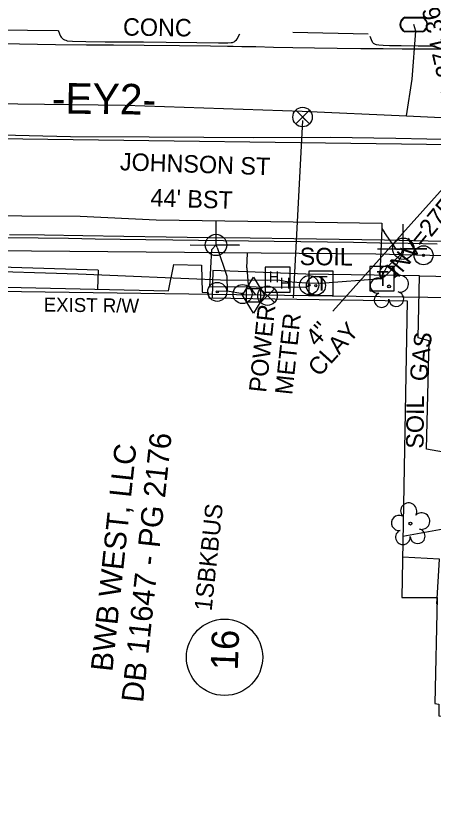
# Model space of a CAD drawing. Extents: x 2100323 to 2109811, y 740376 to 749755.
# Drawn here: x 2105190.5 to 2105286.2, y 741627.9 to 741809.7 of the extents above; entities that cross this region are included whole.
import ezdxf

# ---------------------------------------------------------------- set-up
doc = ezdxf.new("R2010")
doc.units = 0
for name, color, linetype in [('Exist Building', 7, 'Continuous'), ('Exist Building Text', 7, 'Continuous'), ('Exist Horizontal Alignment', 7, 'Continuous'), ('Exist Horizontal Alignment Direction Label', 7, 'Continuous'), ('Exist Other Culture Area Outline', 7, 'Continuous'), ('Exist Other Culture Located Object CELL', 7, 'Continuous'), ('Exist Property Deed Book Text', 7, 'Continuous'), ('Exist Property Owner Number CELL', 7, 'Continuous'), ('Exist Property Owner Text', 7, 'Continuous'), ('Exist Right of Way Line', 7, 'Continuous'), ('Exist Right of Way Line Text', 7, 'Continuous'), ('Exist Roads Curbs', 7, 'Continuous'), ('Exist Roads EOP', 7, 'Continuous'), ('Exist Roads EOP Other', 7, 'Continuous'), ('Exist Roads EOP Other Text', 7, 'Continuous'), ('Exist Roads EOP Text', 7, 'Continuous'), ('Exist Roads EOT', 7, 'Continuous'), ('Exist Utilities Gas Meter CELL', 7, 'Continuous'), ('Exist Utilities Gas UG Line SUE LOS B', 7, 'Continuous'), ('Exist Utilities Other Located Object CELL', 7, 'Continuous'), ('Exist Utilities Other Located Object Text', 7, 'Continuous'), ('Exist Utilities Power Joint Use Telephone CELL', 7, 'Continuous'), ('Exist Utilities Power UG Cable SUE LOS B', 7, 'Continuous'), ('Exist Utilities Sanitary Sewer UG Line', 7, 'Continuous'), ('Exist Utilities Sanitary Sewer UG Line Invert Elevation', 7, 'Continuous'), ('Exist Utilities Sanitary Sewer UG Line Text', 7, 'Continuous'), ('Exist Utilities Telephone Hand Hole CELL', 7, 'Continuous'), ('Exist Utilities Telephone Pedestal CELL', 7, 'Continuous'), ('Exist Utilities Telephone UG Conduit SUE LOS B', 7, 'Continuous'), ('Exist Utilities Water Meter CELL', 7, 'Continuous'), ('Exist Utilities Water UG Line SUE LOS B', 7, 'Continuous'), ('Exist Utilities Water Valve CELL', 7, 'Continuous'), ('Exist Vegetation Tree CELL', 7, 'Continuous')]:
    doc.layers.add(name, color=color, linetype=linetype)

msp = doc.modelspace()

# ---------------------------------------------------------------- linework, layer by layer
at = {"layer": 'Exist Building'}
msp.add_lwpolyline([(2105405.83, 741560.67), (2105156.02, 741570.44), (2105160.52, 741680.03), (2105161.46, 741679.84), (2105161.95, 741694.56), (2105159.17, 741694.4), (2105160.46, 741746.56), (2105161.17, 741748.12), (2105225.47, 741746.63), (2105226.68, 741752.72), (2105233.08, 741752.54), (2105233.2, 741746.38), (2105234.6, 741746.26), (2105234.72, 741745.02), (2105280.19, 741744.37), (2105278.98, 741676.38), (2105287.07, 741676.41), (2105286.58, 741652.1), (2105287.5, 741651.97), (2105287.46, 741649.24), (2105409.57, 741643.23)], close=True, dxfattribs=at)
msp.add_lwpolyline([(2105287.02, 741674.85), (2105287.62, 741685.17), (2105279.15, 741685.59)], dxfattribs=at)
at = {"layer": 'Exist Horizontal Alignment'}
msp.add_line((2105311.52, 741779.79), (2105114.07, 741782.47), dxfattribs=at)
at = {"layer": 'Exist Other Culture Area Outline'}
for points in [[(2105209.32, 741751.36), (2105209.2, 741747.01)], [(2105235.65, 741751.29), (2105235.51, 741745.01)]]:
    msp.add_lwpolyline(points, dxfattribs=at)
at = {"layer": 'Exist Other Culture Located Object CELL'}
for radius in [2.18, 0.24]:
    msp.add_circle((2105259.29, 741747.84), radius, dxfattribs=at)
at = {"layer": 'Exist Property Owner Number CELL'}
msp.add_circle((2105238.33, 741662.68), 8.75, dxfattribs=at)
at = {"layer": 'Exist Right of Way Line'}
msp.add_line((2105311.04, 741744.79), (2105145.75, 741747.03), dxfattribs=at)
at = {"layer": 'Exist Roads Curbs'}
for points in [[(2105200.19, 741806.4), (2105200.46, 741805.57), (2105200.71, 741805.01), (2105200.83, 741804.82), (2105201.07, 741804.55), (2105201.2, 741804.43), (2105201.34, 741804.33), (2105201.63, 741804.18), (2105201.93, 741804.06), (2105202.22, 741803.97), (2105203.44, 741803.9), (2105206.49, 741803.82), (2105210.98, 741803.75), (2105214.57, 741803.7), (2105216.86, 741803.69), (2105219.71, 741803.68), (2105224.96, 741803.62), (2105231.98, 741803.54), (2105236.91, 741803.49), (2105239.11, 741803.49), (2105239.84, 741803.55), (2105240.12, 741803.59), (2105240.34, 741803.66), (2105240.51, 741803.74), (2105240.79, 741803.94), (2105241.04, 741804.19), (2105241.28, 741804.51), (2105241.56, 741805), (2105241.81, 741805.52)], [(2105271.65, 741805.04), (2105271.96, 741804.24), (2105272.22, 741803.71), (2105272.33, 741803.55), (2105272.45, 741803.43), (2105272.58, 741803.33), (2105272.74, 741803.24), (2105272.91, 741803.17), (2105273.09, 741803.12), (2105273.69, 741803.04), (2105274.68, 741802.97), (2105276.18, 741802.91), (2105278.84, 741802.86), (2105282.75, 741802.81), (2105286.67, 741802.77)], [(2105287.12, 741757.34), (2105280.45, 741757.47), (2105273.98, 741757.59), (2105267.88, 741757.7), (2105261.92, 741757.79), (2105255.86, 741757.88), (2105249.74, 741757.97), (2105243.81, 741758.05), (2105238.1, 741758.1), (2105232.38, 741758.16), (2105226.43, 741758.24), (2105220.3, 741758.34), (2105214.35, 741758.44), (2105208.62, 741758.53), (2105202.57, 741758.62), (2105195.61, 741758.72), (2105187.88, 741758.83)]]:
    msp.add_lwpolyline(points, dxfattribs=at)
at = {"layer": 'Exist Roads EOP'}
for points in [[(2105182.85, 741803.42), (2105191.3, 741803.28), (2105199.58, 741803.14), (2105206.67, 741803.06), (2105212.87, 741803.03), (2105219.88, 741802.98), (2105227.99, 741802.89), (2105235.07, 741802.8), (2105239, 741802.75), (2105240.33, 741802.72), (2105242.31, 741802.68), (2105245.51, 741802.61), (2105249.54, 741802.53), (2105254.03, 741802.44), (2105258.95, 741802.36), (2105264.14, 741802.28), (2105269.58, 741802.21), (2105274.73, 741802.16), (2105279.06, 741802.12), (2105282.64, 741802.11), (2105285.85, 741802.1), (2105288.77, 741802.09)], [(2105188.99, 741759.58), (2105197.05, 741759.49), (2105205.81, 741759.36), (2105215.25, 741759.21), (2105224.97, 741759.04), (2105234.61, 741758.9), (2105244.21, 741758.77), (2105254.19, 741758.63), (2105264.61, 741758.48), (2105275.04, 741758.32), (2105285.05, 741758.15), (2105294.24, 741757.98)]]:
    msp.add_lwpolyline(points, dxfattribs=at)
at = {"layer": 'Exist Roads EOP Other'}
for p, q in [((2105199.98, 741806.21), (2105170.14, 741806.58)), ((2105271.24, 741805.49), (2105253.99, 741805.88))]:
    msp.add_line(p, q, dxfattribs=at)
for points in [[(2105209.32, 741751.36), (2105186.75, 741752.1), (2105154.89, 741752.54), (2105149.42, 741752.59), (2105146.12, 741752.5), (2105144.59, 741751.82), (2105142.53, 741750.03), (2105141.28, 741748.26), (2105141.12, 741746.78), (2105141.82, 741746.86)], [(2105283.02, 741750.1), (2105256.96, 741750.49), (2105235.65, 741751.29)], [(2105279.23, 741690.41), (2105290.16, 741692.43), (2105305.59, 741693.48), (2105315.79, 741694.31), (2105320.11, 741695.59), (2105321.1, 741697.19), (2105321.47, 741702.12), (2105319.94, 741703.96), (2105313.5, 741705.44), (2105299.02, 741707.83), (2105284.65, 741710.4), (2105285.28, 741735.19), (2105282.72, 741735.86), (2105283.02, 741750.1), (2105305.51, 741749.63)]]:
    msp.add_lwpolyline(points, dxfattribs=at)
at = {"layer": 'Exist Roads EOT'}
msp.add_lwpolyline([(2105291.86, 741781.25), (2105277.61, 741781.57), (2105262.53, 741781.76), (2105244.96, 741781.72), (2105233.6, 741781.76), (2105221.02, 741781.84), (2105203.03, 741781.98), (2105183.97, 741782.41), (2105166.22, 741782.69), (2105147.93, 741783.26)], dxfattribs=at)
at = {"layer": 'Exist Utilities Gas Meter CELL'}
msp.add_line((2105244.97, 741745.64), (2105244.97, 741745.64), dxfattribs=at)
for points in [[(2105242.43, 741745.64), (2105244.97, 741749.75), (2105247.51, 741745.64), (2105244.97, 741741.53), (2105242.43, 741745.64)], [(2105243.4, 741747.18), (2105246.55, 741747.18), (2105246.55, 741744.06), (2105243.4, 741744.06), (2105243.4, 741747.18)]]:
    msp.add_lwpolyline(points, dxfattribs=at)
at = {"layer": 'Exist Utilities Gas UG Line SUE LOS B'}
for p, q in [((2105243.45, 741751.93), (2105243.63, 741755.23)), ((2105245.36, 741745.82), (2105244.97, 741745.64))]:
    msp.add_line(p, q, dxfattribs=at)
for points in [[(2105406.89, 741295.34), (2105408.31, 741341.32), (2105414.03, 741501.54), (2105414.36, 741546.11), (2105417.6, 741608.22), (2105417.85, 741621.48), (2105418.3, 741649.8), (2105418.18, 741651.22), (2105415.56, 741670.32), (2105412.47, 741681.35), (2105408.42, 741691.73), (2105397.43, 741708.76), (2105394.83, 741711.85), (2105380.22, 741726.14), (2105361.71, 741738.89), (2105343.18, 741747.41), (2105317.58, 741752.99), (2105294.78, 741754.51), (2105273.04, 741755.04), (2105141.28, 741756.19), (2105095.23, 741757.89)], [(2105243.45, 741751.93), (2105243.46, 741751.85), (2105243.73, 741748.04), (2105245.36, 741745.82)]]:
    msp.add_lwpolyline(points, dxfattribs=at)
at = {"layer": 'Exist Utilities Other Located Object CELL'}
for centre, radius in [((2105283.97, 741754.8), 2.18), ((2105283.97, 741754.8), 0.24), ((2105257.74, 741747.97), 2.18), ((2105236.66, 741746.42), 2.18), ((2105242.45, 741745.92), 2.18), ((2105257.74, 741747.97), 0.24), ((2105236.66, 741746.42), 0.24), ((2105242.45, 741745.92), 0.24)]:
    msp.add_circle(centre, radius, dxfattribs=at)
at = {"layer": 'Exist Utilities Power Joint Use Telephone CELL'}
for p, q in [((2105236.37, 741757.16), (2105236.37, 741757.16)), ((2105279.34, 741756.29), (2105279.34, 741756.29))]:
    msp.add_line(p, q, dxfattribs=at)
for points in [[(2105230.43, 741757.16), (2105241.77, 741757.12), (2105236.37, 741757.14), (2105236.37, 741762.79)], [(2105273.4, 741756.29), (2105284.74, 741756.26), (2105279.34, 741756.27), (2105279.34, 741761.92)]]:
    msp.add_lwpolyline(points, dxfattribs=at)
for centre in [(2105236.37, 741757.17), (2105279.34, 741756.3)]:
    msp.add_circle(centre, 2.45, dxfattribs=at)
at = {"layer": 'Exist Utilities Power UG Cable SUE LOS B'}
msp.add_line((2105256.9, 741747.4), (2105257.78, 741747.96), dxfattribs=at)
for points in [[(2105236.6, 741756.55), (2105236.37, 741757.16), (2105235.43, 741756.1)], [(2105236.6, 741756.55), (2105238.87, 741749.99), (2105238.93, 741746.56)], [(2105256.9, 741747.4), (2105245.6, 741747.51), (2105234.92, 741747.6), (2105235.43, 741756.1)], [(2105242.51, 741745.98), (2105238.93, 741746.56), (2105236.68, 741746.49)]]:
    msp.add_lwpolyline(points, dxfattribs=at)
at = {"layer": 'Exist Utilities Sanitary Sewer UG Line'}
msp.add_line((2105296.96, 741779.67), (2105263.17, 741742.03), dxfattribs=at)
at = {"layer": 'Exist Utilities Telephone Hand Hole CELL'}
for p, q in [((2105247.68, 741752.07), (2105247.68, 741746.35)), ((2105253.4, 741752.07), (2105247.68, 741752.07)), ((2105253.4, 741746.35), (2105253.4, 741752.07)), ((2105250.54, 741749.21), (2105250.54, 741749.21)), ((2105247.68, 741746.35), (2105253.4, 741746.35))]:
    msp.add_line(p, q, dxfattribs=at)
at = {"layer": 'Exist Utilities Telephone Pedestal CELL'}
for p, q in [((2105274.36, 741749.47), (2105274.36, 741749.47)), ((2105260.36, 741748.38), (2105260.36, 741748.38))]:
    msp.add_line(p, q, dxfattribs=at)
for points in [[(2105257.64, 741745.56), (2105263.23, 741745.56), (2105263.23, 741751.15), (2105257.64, 741751.15), (2105257.64, 741745.56)], [(2105271.64, 741746.65), (2105277.23, 741746.65), (2105277.23, 741752.24), (2105271.64, 741752.24), (2105271.64, 741746.65)]]:
    msp.add_lwpolyline(points, dxfattribs=at)
at = {"layer": 'Exist Utilities Telephone UG Conduit SUE LOS B'}
for p, q in [((2105274.41, 741760.92), (2105275.01, 741760.03)), ((2105277.75, 741756.14), (2105275.01, 741760.03)), ((2105277.75, 741756.14), (2105279.34, 741756.29)), ((2105277.85, 741752.8), (2105279.36, 741755.44)), ((2105260.36, 741748.38), (2105274.36, 741749.47)), ((2105252.66, 741748.81), (2105257.09, 741748.51)), ((2105257.09, 741748.51), (2105260.36, 741748.38))]:
    msp.add_line(p, q, dxfattribs=at)
for points in [[(2105099.36, 741763.86), (2105104.96, 741764.5), (2105119.51, 741764.23), (2105151.56, 741764.57), (2105178.35, 741763.95), (2105205.23, 741763.79), (2105222.63, 741762.89), (2105248.94, 741762.51), (2105274.44, 741762.13)], [(2105274.44, 741762.13), (2105274.41, 741760.92), (2105273.92, 741750.48), (2105274.36, 741749.47)], [(2105119.45, 741760.07), (2105141.43, 741754.22), (2105179.64, 741751.29), (2105204.74, 741750.55), (2105237.37, 741749.15), (2105248.26, 741749.1)], [(2105279.36, 741755.44), (2105279.34, 741756.29), (2105278.66, 741754.87)], [(2105278.66, 741754.87), (2105275.44, 741751.93), (2105274.62, 741750.39), (2105274.36, 741749.47)], [(2105274.36, 741749.47), (2105275.58, 741750.42), (2105277.85, 741752.8)], [(2105248.26, 741749.1), (2105250.54, 741749.21), (2105252.66, 741748.81)]]:
    msp.add_lwpolyline(points, dxfattribs=at)
at = {"layer": 'Exist Utilities Water Meter CELL'}
msp.add_line((2105281.74, 741807.68), (2105281.74, 741807.68), dxfattribs=at)
for points in [[(2105279.7, 741809.38), (2105283.78, 741809.38)], [(2105279.7, 741809.24), (2105283.78, 741809.24)], [(2105283.78, 741806.11), (2105279.68, 741806.11)], [(2105283.78, 741805.98), (2105279.68, 741805.98)]]:
    msp.add_lwpolyline(points, dxfattribs=at)
for centre, radius, start, end in [((2105280.43, 741807.67), 1.86, 113.178, 245.9794), ((2105280.44, 741807.67), 1.73, 115.3009, 243.7824), ((2105283.03, 741807.68), 1.86, 293.6483, 66.3084), ((2105283.04, 741807.68), 1.73, 295.1272, 64.8728)]:
    msp.add_arc(centre, radius, start, end, dxfattribs=at)
at = {"layer": 'Exist Utilities Water UG Line SUE LOS B'}
for p, q in [((2105282.21, 741806.18), (2105281.74, 741807.68)), ((2105281.36, 741795.14), (2105282.21, 741806.18)), ((2105280.06, 741786.78), (2105281.36, 741795.14)), ((2105256.23, 741785.68), (2105254.05, 741745.08))]:
    msp.add_line(p, q, dxfattribs=at)
msp.add_lwpolyline([(2105127.23, 741791.3), (2105128.93, 741791.11), (2105153.83, 741789.97), (2105215.53, 741789.19), (2105256.15, 741787.81), (2105280.06, 741786.78), (2105310.69, 741785.27), (2105338.55, 741780.49), (2105349.67, 741777.73), (2105371.45, 741771.46), (2105396.78, 741757.25), (2105403.62, 741750.56), (2105422.65, 741729.11), (2105432.43, 741714.99), (2105444.02, 741683.32), (2105449.89, 741648.79), (2105450.55, 741561.77), (2105450.67, 741531.01)], dxfattribs=at)
at = {"layer": 'Exist Utilities Water Valve CELL'}
for points in [[(2105257.8, 741788.06), (2105254.65, 741784.91), (2105256.23, 741786.48), (2105257.8, 741784.91), (2105254.65, 741788.06)], [(2105249.75, 741747.13), (2105246.6, 741743.98), (2105248.18, 741745.55), (2105249.75, 741743.98), (2105246.6, 741747.13)]]:
    msp.add_lwpolyline(points, dxfattribs=at)
for centre in [(2105256.23, 741786.48), (2105248.18, 741745.55)]:
    msp.add_circle(centre, 2.23, dxfattribs=at)
at = {"layer": 'Exist Vegetation Tree CELL'}
for p, q in [((2105276.07, 741747.68), (2105276.07, 741747.68)), ((2105280.96, 741693.32), (2105280.96, 741693.32))]:
    msp.add_line(p, q, dxfattribs=at)
for centre in [(2105276.07, 741747.68), (2105280.96, 741693.32)]:
    msp.add_circle(centre, 0.326, dxfattribs=at)
for centre, radius, start, end in [((2105275.69, 741750.55), 1.86, 330.1651, 219.7134), ((2105273.47, 741747.83), 1.73, 62.6636, 279.3457), ((2105278.62, 741748.26), 1.9, 257.1011, 134.1999), ((2105274.37, 741744.55), 1.69, 111.5671, 6.231), ((2105277.74, 741744.78), 1.7, 181.2822, 74.56), ((2105280.57, 741696.19), 1.86, 330.1651, 219.7134), ((2105278.35, 741693.47), 1.73, 62.6636, 279.3457), ((2105283.51, 741693.9), 1.9, 257.1011, 134.1999), ((2105279.25, 741690.2), 1.69, 111.5671, 6.231), ((2105282.63, 741690.42), 1.7, 181.2822, 74.56)]:
    msp.add_arc(centre, radius, start, end, dxfattribs=at)

# ---------------------------------------------------------------- texts
at = {"layer": 'Exist Building Text'}
msp.add_text('1SBKBUS', height=4, rotation=83.8864, dxfattribs=at).set_placement((2105235.35, 741673.13))
at = {"layer": 'Exist Horizontal Alignment Direction Label'}
msp.add_text('-EY2-', height=7, rotation=359.2221, dxfattribs=at).set_placement((2105198.66, 741787.32))
at = {"layer": 'Exist Property Deed Book Text'}
msp.add_text('DB 11647 - PG 2176', height=5, rotation=83.8864, dxfattribs=at).set_placement((2105219.63, 741652.15))
at = {"layer": 'Exist Property Owner Number CELL'}
msp.add_text('16', height=6.25, rotation=87.7944, dxfattribs=at).set_placement((2105241.34, 741659.61))
at = {"layer": 'Exist Property Owner Text'}
msp.add_text('BWB WEST, LLC', height=5, rotation=83.8864, dxfattribs=at).set_placement((2105212.59, 741659.26))
at = {"layer": 'Exist Right of Way Line Text'}
msp.add_text('EXIST R/W', height=3.2, rotation=359.2221, dxfattribs=at).set_placement((2105196.83, 741741.92))
at = {"layer": 'Exist Roads EOP Other Text'}
for s, rotation, p in [('CONC', 359.2276, (2105215.02, 741805.15)), ('SOIL', 359.4576, (2105255.54, 741752.56)), ('SOIL', 89.4576, (2105283.97, 741710.46))]:
    msp.add_text(s, height=4, rotation=rotation, dxfattribs=at).set_placement(p)
at = {"layer": 'Exist Roads EOP Text'}
for s, p in [('JOHNSON ST  ', (2105214.28, 741774.29)), ("44' BST", (2105221.29, 741766.05))]:
    msp.add_text(s, height=4, rotation=358.084, dxfattribs=at).set_placement(p)
at = {"layer": 'Exist Utilities Other Located Object Text'}
for s, p in [('POWER', (2105247.87, 741723.23)), ('METER', (2105253.85, 741722.69)), ('GAS', (2105284.74, 741725.77))]:
    msp.add_text(s, height=4, rotation=83.8864, dxfattribs=at).set_placement(p)
at = {"layer": 'Exist Utilities Sanitary Sewer UG Line Invert Elevation'}
for s, rotation, p in [("INV=274.36'", 102.8858, (2105293.78, 741784.38)), ("INV=275.11'", 50.8245, (2105278.09, 741749.45))]:
    msp.add_text(s, height=4, rotation=rotation, dxfattribs=at).set_placement(p)
at = {"layer": 'Exist Utilities Sanitary Sewer UG Line Text'}
for s, p in [('4"', (2105259.52, 741733.68)), ('CLAY', (2105260.05, 741726.77))]:
    msp.add_text(s, height=4, rotation=48.0844, dxfattribs=at).set_placement(p)
at = {"layer": 'Exist Utilities Telephone Hand Hole CELL'}
for p in [(2105248.46, 741748.62), (2105251.03, 741747.15)]:
    msp.add_text('H', height=2.5, dxfattribs=at).set_placement(p)
at = {"layer": 'Exist Utilities Telephone Pedestal CELL'}
for p in [(2105273.23, 741747.76), (2105259.23, 741746.67)]:
    msp.add_text('T', height=3.42, dxfattribs=at).set_placement(p)

doc.saveas('drawing.dxf')
